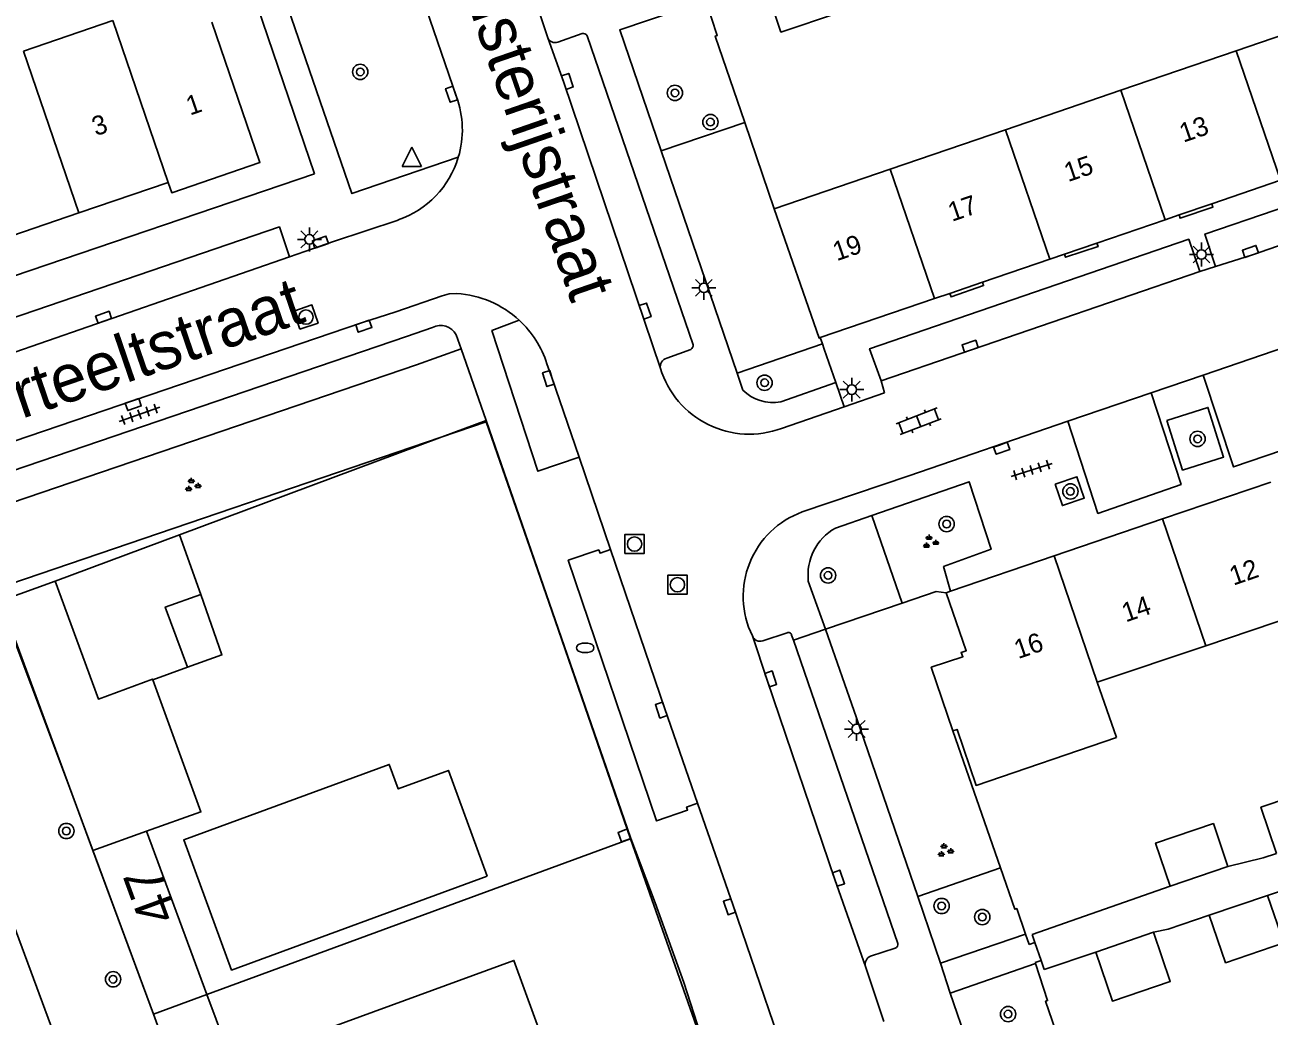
# Model space of a CAD drawing. Extents: x 132994 to 136000, y 393499 to 395512.
# Drawn here: x 134409.9 to 134475, y 394630.4 to 394682.2 of the extents above; entities that cross this region are included whole.
import ezdxf

# ---------------------------------------------------------------- set-up
doc = ezdxf.new("R2010")
doc.units = 0
for name, color, linetype in [('gg-afsc-erfafscheiding', 7, 'Continuous'), ('gg-afsc-hekwerk', 7, 'Continuous'), ('gg-afsc-muur', 7, 'Continuous'), ('gg-anno-huisnummerreeks BGT', 7, 'Continuous'), ('gg-anno-openbare ruimte label', 7, 'Continuous'), ('gg-bbg-bijgebouw', 7, 'Continuous'), ('gg-bbg-gedigitaliseerde bebouwing', 7, 'Continuous'), ('gg-bbg-gedigitaliseerde bijgebouw', 7, 'Continuous'), ('gg-bbg-hoofdgebouw', 7, 'Continuous'), ('gg-bbg-luifel en loopbrug', 7, 'Continuous'), ('gg-bbg-overig bouwwerk', 7, 'Continuous'), ('gg-bbg-tussenscheiding', 7, 'Continuous'), ('gg-knt-verharding', 7, 'Continuous'), ('gg-knt-verharding nz', 7, 'Continuous'), ('gt-afsc-standplaatsafbakening', 7, 'Continuous'), ('gt-anno-standplaatsnummer', 7, 'Continuous'), ('gt-grn-groengrens', 7, 'Continuous'), ('gt-grn-weggrens', 7, 'Continuous'), ('gt-symb-boom', 7, 'Continuous'), ('gt-symb-brandkraan', 7, 'Continuous'), ('gt-symb-groenvak', 7, 'Continuous'), ('gt-symb-klinker verharding', 7, 'Continuous'), ('gt-symb-kolk', 7, 'Continuous'), ('gt-symb-lichtmast', 7, 'Continuous'), ('gt-symb-rioolschacht', 7, 'Continuous'), ('gt-symb-tegel verharding', 7, 'Continuous'), ('gt-symb-waterafsluiter', 7, 'Continuous')]:
    doc.layers.add(name, color=color, linetype=linetype)

# ---------------------------------------------------------------- blocks, each defined once
blk = doc.blocks.new('gt0-BOOM')
at = {"layer": 'gt-symb-boom'}
for radius in [0.4, 0.2]:
    blk.add_circle((0, 0), radius, dxfattribs=at)
blk = doc.blocks.new('gt0-LMAST')
at = {"layer": 'gt-symb-lichtmast'}
for p, q in [((-0.182, 0.173), (-0.447, 0.438)), ((-0.005, 0.246), (-0.005, 0.621)), ((0.172, 0.173), (0.437, 0.438)), ((-0.255, -0.004), (-0.63, -0.004)), ((-0.182, -0.181), (-0.447, -0.446)), ((-0.005, -0.254), (-0.005, -0.629)), ((0.437, -0.446), (0.172, -0.181)), ((0.245, -0.004), (0.62, -0.004))]:
    blk.add_line(p, q, dxfattribs=at)
blk.add_circle((-0.005, -0.004), 0.25, dxfattribs=at)
blk = doc.blocks.new('gt0-RS')
at = {"layer": 'gt-symb-rioolschacht'}
blk.add_lwpolyline([(-0.5, -0.5), (0.5, -0.5), (0.5, 0.5), (-0.5, 0.5)], close=True, dxfattribs=at)
blk.add_circle((0, 0), 0.375, dxfattribs=at)
blk = doc.blocks.new('gt0-KOLK')
at = {"layer": 'gt-symb-kolk'}
blk.add_lwpolyline([(0, 0), (0.375, 0), (0.375, 0.4), (-0.375, 0.4), (-0.375, 0), (0, 0)], dxfattribs=at)
blk = doc.blocks.new('gt0-WAFSL')
at = {"layer": 'gt-symb-waterafsluiter'}
for p, q in [((-0.5, -0.333), (0, 0.667)), ((0, 0.667), (0.5, -0.333)), ((0.5, -0.333), (-0.5, -0.333))]:
    blk.add_line(p, q, dxfattribs=at)
blk = doc.blocks.new('gt0-TEG1')
at = {"layer": 'gt-symb-tegel verharding'}
for p, q in [((-1.125, 0), (1.125, 0)), ((-0.9, -0.25), (-0.9, 0.25)), ((-0.45, -0.25), (-0.45, 0.25)), ((0, -0.25), (0, 0.25)), ((0.45, -0.25), (0.45, 0.25)), ((0.9, -0.25), (0.9, 0.25))]:
    blk.add_line(p, q, dxfattribs=at)
blk = doc.blocks.new('gt0-KL1')
at = {"layer": 'gt-symb-klinker verharding'}
for p, q in [((-1.15, 0.3), (1.15, 0.3)), ((-1, -0.3), (-1, 0.3)), ((-0.5, 0.3), (-0.5, 0.45)), ((0, -0.3), (0, 0.3)), ((0.5, 0.3), (0.5, 0.45)), ((1, -0.3), (1, 0.3)), ((-1.15, -0.3), (1.15, -0.3)), ((-0.5, -0.45), (-0.5, -0.3)), ((0.5, -0.45), (0.5, -0.3))]:
    blk.add_line(p, q, dxfattribs=at)
blk = doc.blocks.new('gt0-GRVAK')
at = {"layer": 'gt-symb-groenvak'}
for p, q in [((-0.11, 0.189), (-0.228, 0.24)), ((-0.182, 0.153), (0.088, 0.153)), ((-0.091, 0.211), (-0.156, 0.322)), ((-0.047, 0.214), (-0.047, 0.393)), ((-0.004, 0.211), (0.061, 0.322)), ((0.015, 0.189), (0.133, 0.24)), ((0.262, -0.052), (0.197, 0.059)), ((0.305, -0.049), (0.305, 0.13)), ((0.349, -0.052), (0.414, 0.059)), ((-0.245, -0.228), (-0.363, -0.177)), ((-0.318, -0.264), (-0.047, -0.264)), ((-0.226, -0.206), (-0.291, -0.095)), ((-0.183, -0.203), (-0.183, -0.024)), ((-0.139, -0.206), (-0.074, -0.095)), ((-0.12, -0.228), (-0.002, -0.177)), ((0.243, -0.074), (0.125, -0.023)), ((0.17, -0.11), (0.441, -0.11)), ((0.368, -0.074), (0.486, -0.023))]:
    blk.add_line(p, q, dxfattribs=at)
blk = doc.blocks.new('gt0-BR')
at = {"layer": 'gt-symb-brandkraan'}
for centre, radius, start, end in [((-0.244, 0), 0.206, 107.56694, 252.43307), ((0.599, -2.664), 3, 106.89205, 107.56694), ((0, -0.691), 0.938, 73.10799, 106.89205), ((-0.599, -2.664), 3, 72.43309, 73.10799), ((0.244, 0), 0.206, 287.56695, 72.43309), ((0.599, 2.664), 3, 252.43307, 253.10797), ((0, 0.691), 0.938, 253.10797, 286.89206), ((-0.599, 2.664), 3, 286.89206, 287.56695)]:
    blk.add_arc(centre, radius, start, end, dxfattribs=at)

msp = doc.modelspace()

# ---------------------------------------------------------------- linework, layer by layer
at = {"layer": 'gg-afsc-erfafscheiding'}
for p, q in [((134474.903, 394636.654), (134477.904, 394637.671)), ((134462.604, 394634.61), (134469.816, 394637.137)), ((134465.918, 394633.701), (134463.215, 394632.78))]:
    msp.add_line(p, q, dxfattribs=at)
for points in [[(134475.372, 394638.857), (134474.677, 394638.62), (134472.836, 394638.166)], [(134468.943, 394634.732), (134469.704, 394634.891), (134471.86, 394635.622)]]:
    msp.add_lwpolyline(points, dxfattribs=at)
at = {"layer": 'gg-afsc-hekwerk'}
for p, q in [((134431.735, 394660.634), (134434.05, 394661.497)), ((134434.05, 394661.497), (134441.435, 394640.139)), ((134462.743, 394634.203), (134463.06, 394633.25))]:
    msp.add_line(p, q, dxfattribs=at)
at = {"layer": 'gg-afsc-muur'}
for p, q in [((134449.1, 394672.56), (134447.565, 394677.07)), ((134431.735, 394660.634), (134418.015, 394655.52)), ((134458.45, 394645.27), (134460.938, 394638.095)), ((134441.435, 394640.139), (134441.617, 394639.645)), ((134442.888, 394636.281), (134444.376, 394632.115)), ((134462.247, 394634.635), (134462.431, 394634.097)), ((134462.431, 394634.097), (134462.743, 394634.203)), ((134462.743, 394634.203), (134462.604, 394634.61)), ((134462.747, 394633.146), (134463.06, 394633.25)), ((134462.764, 394633.096), (134462.747, 394633.146)), ((134463.06, 394633.25), (134463.215, 394632.78))]:
    msp.add_line(p, q, dxfattribs=at)
for points in [[(134447.565, 394677.07), (134446.026, 394681.59), (134446.13, 394681.625), (134445.523, 394683.432)], [(134441.435, 394640.139), (134440.942, 394639.957), (134441.123, 394639.464), (134441.617, 394639.645)], [(134460.938, 394638.095), (134461.686, 394635.936), (134461.79, 394635.972), (134462.247, 394634.635)], [(134463.817, 394629.608), (134463.3, 394631.127), (134463.404, 394631.163), (134462.764, 394633.096)]]:
    msp.add_lwpolyline(points, dxfattribs=at)
at = {"layer": 'gg-bbg-bijgebouw'}
for p, q in [((134418.015, 394655.52), (134411.5, 394653.091)), ((134418.015, 394655.52), (134419.114, 394652.399)), ((134418.422, 394648.602), (134416.614, 394647.933)), ((134469.816, 394637.137), (134472.836, 394638.166)), ((134468.943, 394634.732), (134465.918, 394633.701))]:
    msp.add_line(p, q, dxfattribs=at)
for points in [[(134413.481, 394639.018), (134408.66, 394652.06), (134411.5, 394653.091)], [(134419.114, 394652.399), (134417.266, 394651.739), (134418.422, 394648.602)], [(134416.614, 394647.933), (134419.131, 394641.029), (134416.277, 394640.013)]]:
    msp.add_lwpolyline(points, dxfattribs=at)
at = {"layer": 'gg-bbg-gedigitaliseerde bebouwing'}
for p, q in [((134473.264, 394680.814), (134479.296, 394682.874)), ((134467.233, 394678.753), (134473.264, 394680.814)), ((134461.201, 394676.693), (134467.233, 394678.753)), ((134455.169, 394674.633), (134461.201, 394676.693)), ((134449.1, 394672.56), (134455.169, 394674.633)), ((134477.339, 394651.62), (134471.67, 394649.714)), ((134471.67, 394649.714), (134466.001, 394647.809)), ((134466.001, 394647.809), (134467.011, 394644.915))]:
    msp.add_line(p, q, dxfattribs=at)
at = {"layer": 'gg-bbg-gedigitaliseerde bijgebouw'}
msp.add_line((134474.903, 394636.654), (134471.86, 394635.622), dxfattribs=at)
for points in [[(134451.672, 394685.222), (134452.474, 394682.81), (134449.457, 394681.794), (134448.661, 394684.188)], [(134478.416, 394639.895), (134477.596, 394642.302), (134474.554, 394641.271), (134475.372, 394638.857)], [(134472.836, 394638.166), (134472.073, 394640.418), (134469.051, 394639.395), (134469.816, 394637.137)], [(134474.903, 394636.654), (134475.748, 394634.175), (134472.707, 394633.138), (134471.86, 394635.622)], [(134468.943, 394634.732), (134469.814, 394632.162), (134466.788, 394631.133), (134465.918, 394633.701)]]:
    msp.add_lwpolyline(points, dxfattribs=at)
at = {"layer": 'gg-bbg-hoofdgebouw'}
for p, q in [((134414.522, 394682.397), (134409.85, 394680.801)), ((134412.735, 394672.345), (134417.41, 394673.94)), ((134475.576, 394674.047), (134471.983, 394672.819)), ((134471.983, 394672.819), (134470.275, 394672.235)), ((134469.544, 394671.985), (134465.983, 394670.767)), ((134470.275, 394672.235), (134469.544, 394671.985)), ((134465.983, 394670.767), (134464.29, 394670.189)), ((134464.29, 394670.189), (134463.513, 394669.923)), ((134463.513, 394669.923), (134459.998, 394668.721)), ((134459.998, 394668.721), (134458.291, 394668.138)), ((134458.291, 394668.138), (134457.481, 394667.861)), ((134457.481, 394667.861), (134451.518, 394665.823)), ((134469.41, 394656.343), (134475.07, 394658.274)), ((134463.75, 394654.411), (134469.41, 394656.343)), ((134458.333, 394652.563), (134463.75, 394654.411)), ((134458.09, 394652.48), (134458.333, 394652.563)), ((134416.277, 394640.013), (134419.444, 394631.487)), ((134416.644, 394630.46), (134413.481, 394639.018)), ((134419.444, 394631.487), (134422.5, 394623.26)), ((134419.69, 394622.22), (134416.644, 394630.46))]:
    msp.add_line(p, q, dxfattribs=at)
for points in [[(134417.41, 394673.94), (134417.6, 394673.4), (134422.21, 394674.98), (134419.698, 394682.312)], [(134405.332, 394678.699), (134408.06, 394670.75), (134412.735, 394672.345)], [(134451.518, 394665.823), (134451.45, 394665.8), (134449.1, 394672.56)], [(134458.45, 394645.27), (134457.32, 394648.59), (134458.97, 394649.14), (134458.88, 394649.36), (134459.15, 394649.45), (134458.09, 394652.48)], [(134458.45, 394645.27), (134458.665, 394645.343), (134459.667, 394642.41), (134467.011, 394644.915)]]:
    msp.add_lwpolyline(points, dxfattribs=at)
at = {"layer": 'gg-bbg-luifel en loopbrug'}
msp.add_lwpolyline([(134419.114, 394652.399), (134420.227, 394649.238), (134418.422, 394648.602)], dxfattribs=at)
at = {"layer": 'gg-bbg-overig bouwwerk'}
for points in [[(134434.103, 394637.662), (134432.073, 394643.196), (134429.446, 394642.232), (134428.976, 394643.513), (134418.229, 394639.571), (134420.729, 394632.757), (134434.103, 394637.662)], [(134430.392, 394624.457), (134423.96, 394622.102), (134421.719, 394628.223), (134435.491, 394633.265), (134437.724, 394627.141)]]:
    msp.add_lwpolyline(points, dxfattribs=at)
at = {"layer": 'gg-bbg-tussenscheiding'}
for p, q in [((134414.522, 394682.397), (134417.41, 394673.94)), ((134412.735, 394672.345), (134409.85, 394680.801)), ((134475.576, 394674.047), (134473.264, 394680.814)), ((134469.544, 394671.985), (134467.233, 394678.753)), ((134463.513, 394669.923), (134461.201, 394676.693)), ((134457.481, 394667.861), (134455.169, 394674.633)), ((134469.41, 394656.343), (134471.67, 394649.714)), ((134463.75, 394654.411), (134466.001, 394647.809)), ((134416.277, 394640.013), (134413.481, 394639.018)), ((134416.644, 394630.46), (134419.444, 394631.487))]:
    msp.add_line(p, q, dxfattribs=at)
msp.add_lwpolyline([(134411.5, 394653.091), (134413.764, 394646.929), (134416.599, 394647.973), (134416.614, 394647.933)], dxfattribs=at)
at = {"layer": 'gg-knt-verharding'}
for p, q in [((134432.491, 394678.408), (134426.993, 394694.461)), ((134436.297, 394684.422), (134437.26, 394681.501)), ((134422.092, 394683.134), (134425.062, 394674.393)), ((134437.793, 394681.275), (134439.06, 394681.716)), ((134439.321, 394681.601), (134444.866, 394665.453)), ((134443.2, 394675.584), (134447.166, 394663.968)), ((134406.63, 394668.13), (134425.062, 394674.393)), ((134429.446, 394671.972), (134426.061, 394670.843)), ((134426.061, 394670.843), (134424.568, 394670.325)), ((134424.568, 394670.325), (134423.757, 394670.044)), ((134471.362, 394669.277), (134472.184, 394669.538)), ((134427.53, 394666.592), (134429.321, 394667.179)), ((134429.87, 394665.889), (134431.238, 394666.356)), ((134405.346, 394657.525), (134429.87, 394665.889)), ((134432.477, 394665.967), (134432.736, 394665.23)), ((134451.63, 394665.495), (134451.518, 394665.823)), ((134451.726, 394665.215), (134451.63, 394665.495)), ((134432.736, 394665.23), (134434.05, 394661.497)), ((134444.742, 394665.199), (134443.483, 394664.755)), ((134452.321, 394663.477), (134451.726, 394665.215)), ((134447.166, 394663.968), (134447.463, 394663.077)), ((134449.447, 394662.47), (134452.321, 394663.477)), ((134454.697, 394663.567), (134454.873, 394662.935)), ((134471.543, 394663.863), (134468.819, 394662.928)), ((134452.757, 394662.204), (134454.873, 394662.935)), ((134449.496, 394661.077), (134452.757, 394662.204)), ((134464.457, 394661.453), (134456.148, 394658.59)), ((134440.553, 394654.742), (134438.905, 394659.578)), ((134456.148, 394658.59), (134450.572, 394656.709)), ((134452.304, 394655.863), (134454.218, 394656.527)), ((134451.78, 394650.574), (134450.89, 394653.086)), ((134453.418, 394645.949), (134451.78, 394650.574)), ((134448.513, 394649.978), (134449.776, 394650.392)), ((134450.017, 394650.273), (134450.109, 394650.006)), ((134450.109, 394650.006), (134455.565, 394634.152)), ((134453.418, 394645.949), (134456.617, 394636.597)), ((134442.888, 394636.281), (134441.617, 394639.645)), ((134456.617, 394636.597), (134457.807, 394633.12)), ((134457.807, 394633.12), (134462.247, 394634.635)), ((134455.439, 394633.906), (134454.149, 394633.48)), ((134453.884, 394632.938), (134454.846, 394630.075)), ((134458.316, 394631.557), (134462.764, 394633.096)), ((134445.493, 394628.646), (134444.376, 394632.115)), ((134458.316, 394631.557), (134459.487, 394628.134))]:
    msp.add_line(p, q, dxfattribs=at)
for points in [[(134424.769, 394700.918), (134418.307, 394698.701), (134427.024, 394673.353), (134432.587, 394675.252)], [(134445.523, 394683.432), (134441.032, 394681.917), (134443.2, 394675.584)], [(134472.184, 394669.538), (134471.632, 394671.236), (134482.652, 394674.987), (134483.242, 394673.313)], [(134471.983, 394672.819), (134472.044, 394672.64), (134470.335, 394672.06), (134470.275, 394672.235)], [(134496.77, 394672.498), (134498.376, 394667.667), (134473.125, 394659.065), (134471.543, 394663.863)], [(134408.999, 394664.929), (134408.432, 394666.556), (134423.228, 394671.611), (134423.757, 394670.044)], [(134454.697, 394663.567), (134454.091, 394665.242), (134470.788, 394670.965), (134471.362, 394669.277)], [(134465.983, 394670.767), (134466.047, 394670.578), (134464.346, 394670.025), (134464.29, 394670.189)], [(134459.998, 394668.721), (134460.058, 394668.545), (134458.353, 394667.954), (134458.291, 394668.138)], [(134429.321, 394667.179), (134431.734, 394668.013), (134432.113, 394668.107), (134432.508, 394668.127)], [(134435.775, 394666.729), (134434.343, 394666.189), (134436.74, 394658.84), (134438.905, 394659.578)], [(134400.967, 394657.901), (134401.993, 394658.036), (134403.006, 394658.25), (134427.53, 394666.592)], [(134438.905, 394659.578), (134437.486, 394663.742), (134437.222, 394664.458)], [(134468.819, 394662.928), (134470.385, 394658.148), (134466.036, 394656.632), (134464.457, 394661.453)], [(134469.636, 394661.493), (134471.784, 394662.175), (134472.609, 394659.576), (134470.461, 394658.894), (134469.636, 394661.493)], [(134454.218, 394656.527), (134459.293, 394658.286), (134460.451, 394654.755), (134457.965, 394653.855), (134458.333, 394652.563)], [(134463.797, 394658.162), (134464.18, 394657.046), (134465.315, 394657.436), (134464.932, 394658.552), (134463.797, 394658.162)], [(134445.101, 394641.478), (134444.528, 394641.28), (134444.574, 394641.125), (134442.946, 394640.553), (134438.333, 394654.185), (134439.928, 394654.726), (134439.998, 394654.553), (134440.553, 394654.742)], [(134440.553, 394654.742), (134443.391, 394646.416), (134445.101, 394641.478)], [(134449.288, 394629.297), (134446.953, 394636.133), (134445.101, 394641.478)]]:
    msp.add_lwpolyline(points, dxfattribs=at)
for centre, radius, start, end in [((134439.118, 394681.494), 0.23, 27.8467, 104.59547), ((134437.643, 394681.663), 0.416, 202.94045, 291.1042), ((134427.804, 394676.686), 4.994, 343.31214, 20.17246), ((134427.806, 394676.687), 4.992, 289.18201, 343.29825), ((134432.177, 394662.837), 5.3, 47.24793, 86.4184), ((134432.173, 394662.838), 5.302, 17.79368, 47.21398), ((134431.659, 394665.53), 0.927, 28.11006, 117.02924), ((134444.604, 394665.423), 0.263, 301.5229, 6.43486), ((134443.638, 394664.294), 0.487, 108.6028, 189.40741), ((134447.81, 394665.642), 4.867, 197.06759, 290.26609), ((134449.028, 394664.647), 2.217, 225.09195, 280.88532), ((134452.186, 394652.294), 4.701, 110.08343, 206.08229), ((134453.695, 394653.406), 2.823, 119.51771, 186.51349), ((134448.359, 394650.368), 0.419, 199.65478, 291.5517), ((134449.852, 394650.241), 0.168, 10.82126, 116.62064), ((134455.376, 394634.093), 0.198, 288.48083, 17.27656), ((134454.301, 394633.07), 0.437, 110.31237, 197.57684)]:
    msp.add_arc(centre, radius, start, end, dxfattribs=at)
at = {"layer": 'gg-knt-verharding nz'}
for p, q in [((134471.543, 394663.863), (134496.77, 394672.498)), ((134423.757, 394670.044), (134408.999, 394664.929)), ((134471.362, 394669.277), (134454.697, 394663.567)), ((134464.457, 394661.453), (134468.819, 394662.928))]:
    msp.add_line(p, q, dxfattribs=at)
for points in [[(134437.26, 394681.501), (134438.1, 394679.155), (134443.158, 394664.214)], [(134483.242, 394673.313), (134474.072, 394670.139), (134472.184, 394669.538)], [(134447.964, 394650.227), (134448.733, 394647.915), (134452.282, 394637.495), (134453.884, 394632.938)]]:
    msp.add_lwpolyline(points, dxfattribs=at)
at = {"layer": 'gt-afsc-standplaatsafbakening'}
for p, q in [((134437.312, 394651.998), (134441.599, 394639.612)), ((134419.444, 394631.487), (134441.599, 394639.612)), ((134441.599, 394639.612), (134446.623, 394625.333)), ((134416.644, 394630.46), (134419.444, 394631.487)), ((134421.739, 394616.381), (134416.644, 394630.46))]:
    msp.add_line(p, q, dxfattribs=at)
msp.add_lwpolyline([(134416.644, 394630.46), (134412.106, 394642.738), (134408.342, 394652.672), (134434.05, 394661.422), (134437.312, 394651.998)], dxfattribs=at)
at = {"layer": 'gt-grn-groengrens'}
for p, q in [((134443.2, 394675.584), (134447.565, 394677.07)), ((134447.166, 394663.968), (134451.63, 394665.495)), ((134430.396, 394664.406), (134432.736, 394665.23)), ((134430.396, 394664.406), (134405.888, 394656.058)), ((134455.797, 394651.94), (134454.218, 394656.527)), ((134451.78, 394650.574), (134455.797, 394651.94)), ((134456.617, 394636.597), (134460.938, 394638.095))]:
    msp.add_line(p, q, dxfattribs=at)
for points in [[(134435.996, 394577.773), (134438.66, 394570.635), (134433.899, 394568.222), (134412.203, 394627.369), (134405.034, 394646.695), (134407.066, 394652.866)], [(134458.09, 394652.48), (134457.579, 394652.547), (134455.797, 394651.94)]]:
    msp.add_lwpolyline(points, dxfattribs=at)
at = {"layer": 'gt-grn-weggrens'}
for p, q in [((134452.321, 394663.477), (134452.757, 394662.204)), ((134451.78, 394650.574), (134450.109, 394650.006)), ((134457.807, 394633.12), (134458.316, 394631.557))]:
    msp.add_line(p, q, dxfattribs=at)

# ---------------------------------------------------------------- block references
at = {"layer": 'gt-symb-boom'}
for p in [(134427.459, 394679.716), (134443.915, 394678.618), (134445.774, 394677.09), (134448.603, 394663.464), (134471.245, 394660.529), (134464.597, 394657.781), (134458.123, 394656.078), (134451.922, 394653.391), (134412.09, 394640.029), (134457.861, 394636.108), (134459.988, 394635.53), (134414.534, 394632.276), (134461.337, 394630.456)]:
    msp.add_blockref('gt0-BOOM', p, dxfattribs=at)
at = {"layer": 'gt-symb-brandkraan'}
msp.add_blockref('gt0-BR', (134439.225, 394649.606), dxfattribs=at)
at = {"layer": 'gt-symb-groenvak'}
for p in [(134418.671, 394658.101), (134457.252, 394655.129), (134458.029, 394639.003)]:
    msp.add_blockref('gt0-GRVAK', p, dxfattribs=at)
at = {"layer": 'gt-symb-klinker verharding', "rotation": 21.28016631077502}
msp.add_blockref('gt0-KL1', (134456.658, 394661.447), dxfattribs=at)
at = {"layer": 'gt-symb-kolk'}
for p, rotation in [((134438.1, 394679.155), -71.28690612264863), ((134432.421, 394678.609), 108.88407810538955), ((134425.442, 394670.63), 18.96025108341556), ((134474.072, 394670.139), 19.08724450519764), ((134442.167, 394667.149), -71.34558685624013), ((134414.101, 394666.697), 19.08724450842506), ((134427.579, 394666.608), -160.55043123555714), ((134459.419, 394665.188), 18.906060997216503), ((134437.486, 394663.742), 107.6004917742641), ((134415.525, 394662.511), -161.22088212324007), ((134460.936, 394660.226), -160.78568813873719), ((134448.733, 394647.915), -71.19247564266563), ((134443.391, 394646.416), 108.81776570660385), ((134452.282, 394637.495), -70.63606702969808), ((134446.953, 394636.133), 109.10610381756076)]:
    msp.add_blockref('gt0-KOLK', p, dxfattribs=dict(at, rotation=rotation))
at = {"layer": 'gt-symb-lichtmast'}
for p in [(134424.807, 394670.962), (134471.454, 394670.173), (134445.433, 394668.428), (134453.166, 394663.108), (134453.419, 394645.365)]:
    msp.add_blockref('gt0-LMAST', p, dxfattribs=at)
at = {"layer": 'gt-symb-rioolschacht', "rotation": 18.779117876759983}
msp.add_blockref('gt0-RS', (134424.62, 394666.895), dxfattribs=at)
at = {"layer": 'gt-symb-rioolschacht'}
for p in [(134441.802, 394655.03), (134444.047, 394652.904)]:
    msp.add_blockref('gt0-RS', p, dxfattribs=at)
at = {"layer": 'gt-symb-tegel verharding'}
for p, rotation in [((134415.914, 394661.812), 19.141373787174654), ((134462.563, 394658.904), -162.41690287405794)]:
    msp.add_blockref('gt0-TEG1', p, dxfattribs=dict(at, rotation=rotation))
at = {"layer": 'gt-symb-waterafsluiter'}
msp.add_blockref('gt0-WAFSL', (134430.159, 394675.108), dxfattribs=at)

# ---------------------------------------------------------------- texts
at = {"layer": 'gg-anno-huisnummerreeks BGT'}
for s, p in [('1', (134418.558, 394677.429)), ('3', (134413.631, 394676.348)), ('13', (134470.504, 394676.011)), ('15', (134464.472, 394673.949)), ('17', (134458.403, 394671.874)), ('19', (134452.375, 394669.814)), ('12', (134473.117, 394652.852)), ('14', (134467.489, 394650.931)), ('16', (134461.862, 394649.011))]:
    msp.add_text(s, height=1, rotation=18.9, dxfattribs=at).set_placement(p)
at = {"layer": 'gg-anno-openbare ruimte label'}
for s, rotation, p in [('Bloemisterijstraat', 289.1, (134430.123, 394691.805)), ('Sierteeltstraat', 18.9, (134405.178, 394660.002))]:
    msp.add_text(s, height=2.5, rotation=rotation, dxfattribs=at).set_placement(p)
at = {"layer": 'gt-anno-standplaatsnummer'}
msp.add_text('47', height=2, rotation=110.12017, dxfattribs=at).set_placement((134417.922, 394635.569))

doc.saveas('drawing.dxf')
